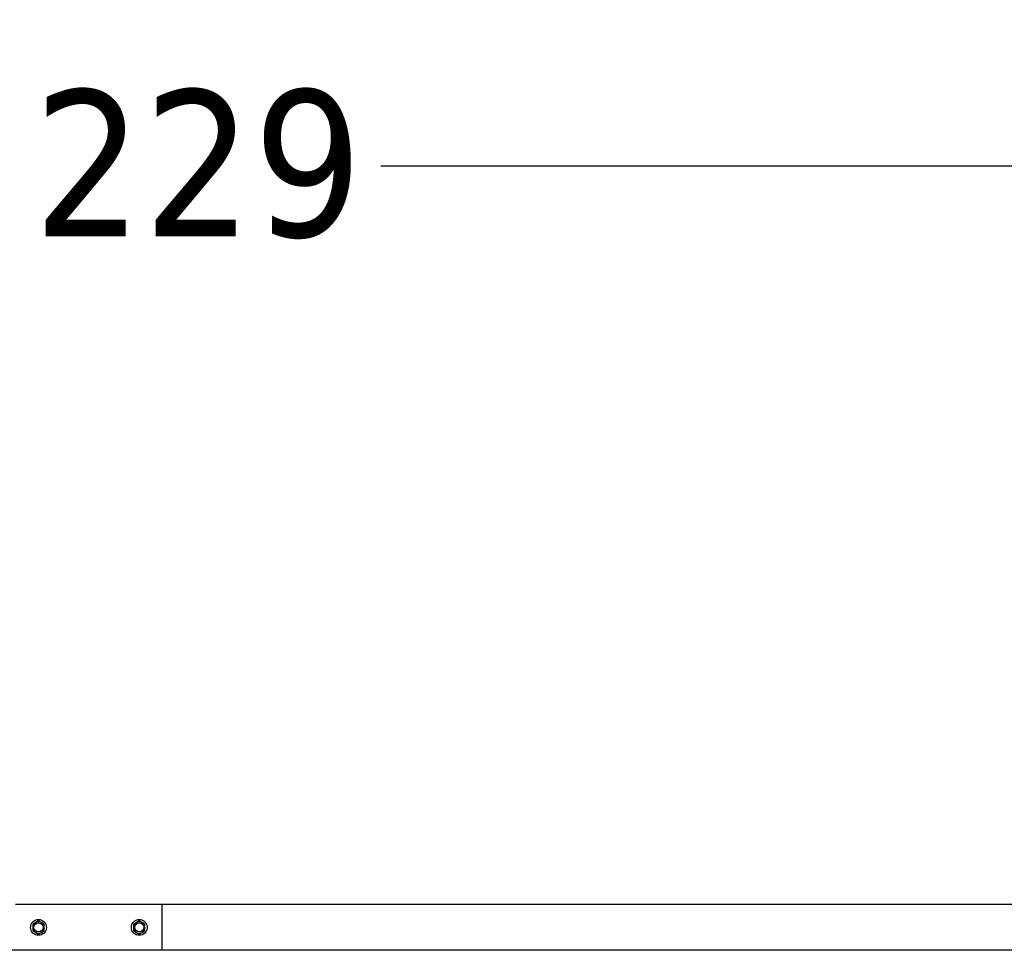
# Model space of a CAD drawing. Header units: inches. Extents: x 24 to 1128, y -69 to 748.
# Tile 610 of 656: x 605 to 632, y 686 to 712. Entities that reach past the tile are written whole.
import ezdxf

# ---------------------------------------------------------------- set-up
doc = ezdxf.new("R2010")
doc.units = ezdxf.units.IN
doc.header["$LTSCALE"] = 32
doc.header["$MEASUREMENT"] = 0
doc.layers.add('Dimension (ANSI)', color=7, linetype='Continuous', lineweight=25)
doc.layers.add('Visible (ANSI)', color=7, linetype='Continuous', lineweight=30)
doc.styles.add('Note Text (ANSI)', font='tahoma.ttf')
doc.dimstyles.new('SB Fraction-16 (ANSI)', dxfattribs={"dimscale": 32, "dimtxt": 0.125, "dimasz": 0.098425, "dimexe": 0.125, "dimexo": 0.0625, "dimgap": 0.031496, "dimtad": 0, "dimtih": 1, "dimtoh": 1, "dimdec": 4, "dimrnd": 1e-08, "dimzin": 0, "dimdsep": 46, "dimlunit": 5, "dimtxsty": 'Note Text (ANSI)', "dimcen": 0.09, "dimdle": 0.393701, "dimclrd": 256, "dimclre": 256, "dimclrt": 256, "dimadec": 0, "dimazin": 3, "dimtfac": 0.96, "dimtofl": 0, "dimtmove": 0, "dimatfit": 3, "dimfxl": 1, "dimfrac": 2, "dimtolj": 1, "dimtzin": 12, "dimlwd": -1, "dimlwe": -1, "dimarcsym": 0})

# ---------------------------------------------------------------- blocks, each defined once
blk = doc.blocks.new('*D17')
at = {"layer": 'Defpoints', "color": 0, "transparency": 16777216}
for p in [(725.281, 707.826), (496.281, 687.669), (725.281, 687.669)]:
    blk.add_point(p, dxfattribs=at)
at = {"layer": 'Dimension (ANSI)', "transparency": 16777216}
for p, q in [((496.281, 689.669), (496.281, 711.826)), ((725.281, 689.669), (725.281, 711.826)), ((499.43, 707.826), (604.341, 707.826)), ((722.131, 707.826), (614.846, 707.826))]:
    blk.add_line(p, q, dxfattribs=at)
for points in [[(499.43, 708.351), (499.43, 707.301), (496.281, 707.826)], [(722.131, 708.351), (722.131, 707.301), (725.281, 707.826)]]:
    blk.add_solid(points, dxfattribs=at)
at = {"layer": 'Dimension (ANSI)', "transparency": 16777216, "insert": (605.349, 709.907), "char_height": 4, "attachment_point": 1, "style": 'Note Text (ANSI)'}
blk.add_mtext('\\A1;229', dxfattribs=at)

msp = doc.modelspace()

# ---------------------------------------------------------------- linework, layer by layer
at = {"layer": 'Visible (ANSI)'}
for p, q in [((608.87438, 687.66853), (604.87438, 687.66853)), ((641.46813, 687.66853), (608.87438, 687.66853)), ((608.87438, 686.41853), (608.87438, 687.66853)), ((605.42138, 687.17863), (605.34338, 687.1336)), ((605.34338, 687.1336), (605.34338, 687.04353)), ((605.34338, 687.04353), (605.34338, 686.95346)), ((605.49938, 687.22366), (605.42138, 687.17863)), ((605.57738, 687.17863), (605.49938, 687.22366)), ((605.65538, 687.1336), (605.57738, 687.17863)), ((605.65538, 687.04353), (605.65538, 687.1336)), ((605.65538, 686.95346), (605.65538, 687.04353)), ((608.17138, 687.17863), (608.09338, 687.1336)), ((608.09338, 687.1336), (608.09338, 687.04353)), ((608.09338, 687.04353), (608.09338, 686.95346)), ((608.24938, 687.22366), (608.17138, 687.17863)), ((608.32738, 687.17863), (608.24938, 687.22366)), ((608.40538, 687.1336), (608.32738, 687.17863)), ((608.40538, 687.04353), (608.40538, 687.1336)), ((608.40538, 686.95346), (608.40538, 687.04353)), ((605.34338, 686.95346), (605.42138, 686.90843)), ((605.42138, 686.90843), (605.49938, 686.8634)), ((605.49938, 686.8634), (605.57738, 686.90843)), ((605.57738, 686.90843), (605.65538, 686.95346)), ((608.09338, 686.95346), (608.17138, 686.90843)), ((608.17138, 686.90843), (608.24938, 686.8634)), ((608.24938, 686.8634), (608.32738, 686.90843)), ((608.32738, 686.90843), (608.40538, 686.95346)), ((643.90095, 686.41853), (569.53063, 686.41853))]:
    msp.add_line(p, q, dxfattribs=at)
for centre, radius in [((605.49938, 687.04353), 0.216), ((605.49938, 687.04353), 0.1248), ((608.24938, 687.04353), 0.216), ((608.24938, 687.04353), 0.1248)]:
    msp.add_circle(centre, radius, dxfattribs=at)
for centre, start, end in [((605.49938, 687.04353), 120, 180), ((605.49938, 687.04353), 180, 240), ((605.49938, 687.04353), 60, 120), ((605.49938, 687.04353), 0, 60), ((605.49938, 687.04353), 300, 0), ((608.24938, 687.04353), 120, 180), ((608.24938, 687.04353), 180, 240), ((608.24938, 687.04353), 60, 120), ((608.24938, 687.04353), 0, 60), ((608.24938, 687.04353), 300, 0), ((605.49938, 687.04353), 240, 300), ((608.24938, 687.04353), 240, 300)]:
    msp.add_arc(centre, 0.156, start, end, dxfattribs=at)

# ---------------------------------------------------------------- dimensions: what is measured, and where the dimension line sits
at = {"layer": 'Dimension (ANSI)'}
dim = msp.add_linear_dim(base=(725.28063, 707.82601), p1=(496.28063, 687.66853), p2=(725.28063, 687.66853), dimstyle='SB Fraction-16 (ANSI)', override={"dimgap": 0.031496, "dimtih": 0, "dimtoh": 0, "dimdec": 4, "dimtol": 0, "dimlim": 0, "dimtp": 0, "dimtm": 0, "dimtdec": 2, "dimatfit": 1}, dxfattribs=at)
dim.commit()
dim.dimension.update_dxf_attribs({"geometry": '*D17', "text_midpoint": (609.59332, 707.82601), "dimtype": 160})

doc.saveas('drawing.dxf')
